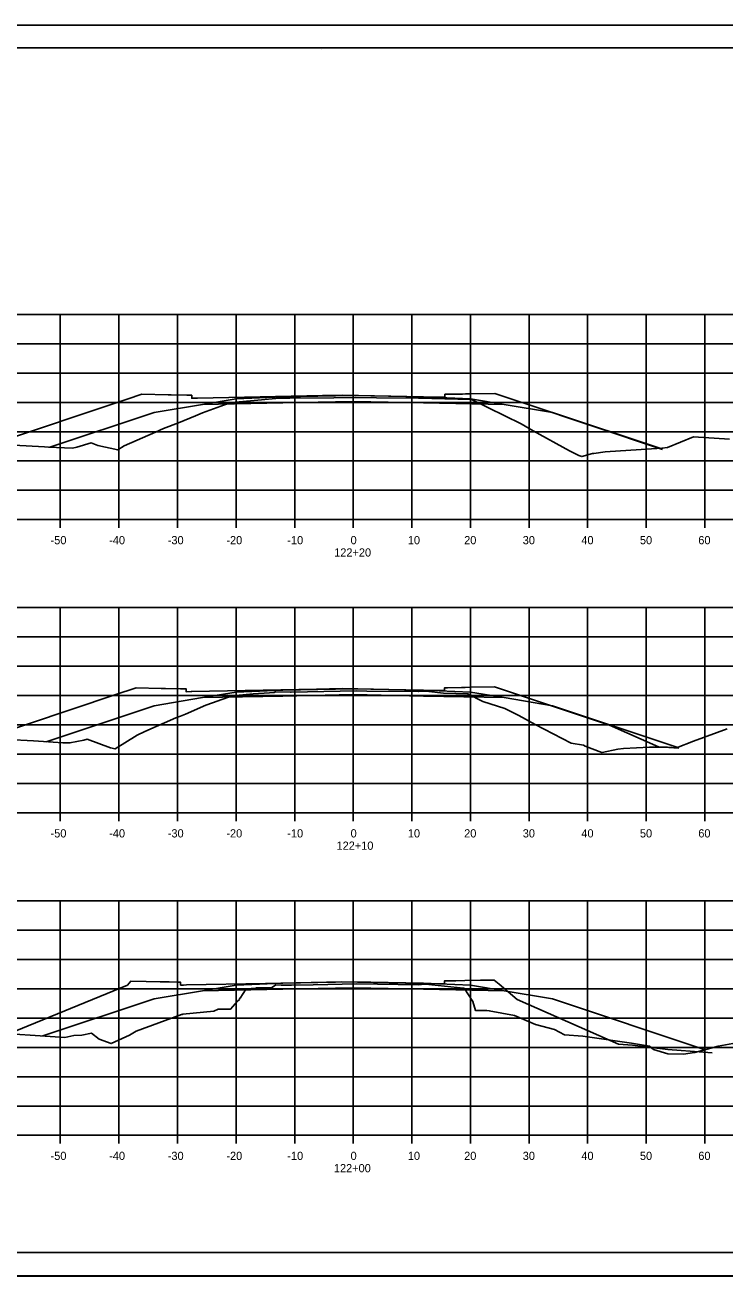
# Model space of a CAD drawing. Extents: x 1202951 to 1376887, y 378065 to 728038.
# Drawn here: x 1370060.7 to 1370180.1, y 381111.6 to 381324.9 of the extents above; entities that cross this region are included whole.
import ezdxf

# ---------------------------------------------------------------- set-up
doc = ezdxf.new("R2010")
doc.units = 0
for name, color, linetype in [('R_Alt Surface', 7, 'Continuous'), ('R_Axis', 7, 'Continuous'), ('R_Axis Annot', 7, 'Continuous'), ('R_Exist Surface', 7, 'Continuous'), ('R_Fin Surface', 7, 'Continuous'), ('R_Grid', 7, 'Continuous'), ('R_No Plot', 7, 'Continuous')]:
    doc.layers.add(name, color=color, linetype=linetype)

msp = doc.modelspace()

# ---------------------------------------------------------------- linework, layer by layer
at = {"layer": 'R_Alt Surface'}
for points in [[(1370104.7, 381260.46), (1370090.98, 381260.18)], [(1370104.7, 381260.46), (1370116.7, 381260.7), (1370128.7, 381260.46)], [(1370128.7, 381260.46), (1370142.43, 381260.18)], [(1370104.7, 381210.46), (1370090.98, 381210.19)], [(1370104.7, 381210.46), (1370116.7, 381210.7), (1370128.7, 381210.46)], [(1370128.7, 381210.46), (1370142.43, 381210.19)], [(1370104.7, 381160.47), (1370090.98, 381160.19)], [(1370104.7, 381160.47), (1370116.7, 381160.71), (1370128.7, 381160.47)], [(1370128.7, 381160.47), (1370142.43, 381160.19)]]:
    msp.add_lwpolyline(points, dxfattribs=at)
at = {"layer": 'R_Axis'}
for p, q in [((1369966.7, 381240.54), (1370266.7, 381240.54)), ((1370066.7, 381239.14), (1370066.7, 381240.54)), ((1370076.7, 381239.14), (1370076.7, 381240.54)), ((1370086.7, 381239.14), (1370086.7, 381240.54)), ((1370096.7, 381239.14), (1370096.7, 381240.54)), ((1370106.7, 381239.14), (1370106.7, 381240.54)), ((1370116.7, 381239.14), (1370116.7, 381240.54)), ((1370126.7, 381239.14), (1370126.7, 381240.54)), ((1370136.7, 381239.14), (1370136.7, 381240.54)), ((1370146.7, 381239.14), (1370146.7, 381240.54)), ((1370156.7, 381239.14), (1370156.7, 381240.54)), ((1370166.7, 381239.14), (1370166.7, 381240.54)), ((1370176.7, 381239.14), (1370176.7, 381240.54)), ((1369966.7, 381190.54), (1370266.7, 381190.54)), ((1370066.7, 381189.14), (1370066.7, 381190.54)), ((1370076.7, 381189.14), (1370076.7, 381190.54)), ((1370086.7, 381189.14), (1370086.7, 381190.54)), ((1370096.7, 381189.14), (1370096.7, 381190.54)), ((1370106.7, 381189.14), (1370106.7, 381190.54)), ((1370116.7, 381189.14), (1370116.7, 381190.54)), ((1370126.7, 381189.14), (1370126.7, 381190.54)), ((1370136.7, 381189.14), (1370136.7, 381190.54)), ((1370146.7, 381189.14), (1370146.7, 381190.54)), ((1370156.7, 381189.14), (1370156.7, 381190.54)), ((1370166.7, 381189.14), (1370166.7, 381190.54)), ((1370176.7, 381189.14), (1370176.7, 381190.54)), ((1369966.7, 381135.54), (1370266.7, 381135.54)), ((1370066.7, 381134.14), (1370066.7, 381135.54)), ((1370076.7, 381134.14), (1370076.7, 381135.54)), ((1370086.7, 381134.14), (1370086.7, 381135.54)), ((1370096.7, 381134.14), (1370096.7, 381135.54)), ((1370106.7, 381134.14), (1370106.7, 381135.54)), ((1370116.7, 381134.14), (1370116.7, 381135.54)), ((1370126.7, 381134.14), (1370126.7, 381135.54)), ((1370136.7, 381134.14), (1370136.7, 381135.54)), ((1370146.7, 381134.14), (1370146.7, 381135.54)), ((1370156.7, 381134.14), (1370156.7, 381135.54)), ((1370166.7, 381134.14), (1370166.7, 381135.54)), ((1370176.7, 381134.14), (1370176.7, 381135.54))]:
    msp.add_line(p, q, dxfattribs=at)
at = {"layer": 'R_Exist Surface'}
for points in [[(1370058.79, 381253.22), (1370063.99, 381252.94), (1370064.7, 381252.89), (1370068.78, 381252.75), (1370069.53, 381252.89), (1370071.94, 381253.63), (1370073.13, 381253.19), (1370076.5, 381252.43), (1370077.58, 381253.11), (1370082.92, 381255.43), (1370084.34, 381256.06), (1370086.9, 381257.04), (1370089.76, 381258.25), (1370090.99, 381258.78), (1370094.72, 381260.1), (1370095.92, 381260.53), (1370099.8, 381260.88), (1370103.46, 381261.2), (1370104.67, 381261.26), (1370105.88, 381261.26), (1370113.4, 381261.29), (1370117.1, 381261.36), (1370120.64, 381261.33), (1370127.84, 381261.28), (1370128.84, 381261.27), (1370129.19, 381261.26), (1370130.13, 381261.22), (1370136.74, 381261), (1370136.9, 381261), (1370136.91, 381260.99), (1370136.93, 381260.99), (1370137, 381260.95), (1370145.36, 381256.88), (1370147.41, 381255.7), (1370153.62, 381252.28), (1370155.2, 381251.45), (1370155.73, 381251.28), (1370157.54, 381251.8), (1370157.78, 381251.83), (1370159.69, 381252.13), (1370169.33, 381252.71), (1370170.35, 381252.84), (1370174.77, 381254.68), (1370180.9, 381254.29)], [(1370064.94, 381252.89), (1370082.7, 381258.81), (1370090.98, 381260.18), (1370096.7, 381261.14), (1370104.7, 381261.46), (1370116.7, 381261.7), (1370128.7, 381261.46), (1370136.7, 381261.14), (1370142.43, 381260.18), (1370150.7, 381258.81), (1370169.03, 381252.7)], [(1370057.74, 381203.02), (1370062.15, 381202.79), (1370063.81, 381202.7), (1370067.15, 381202.5), (1370068.34, 381202.45), (1370070.74, 381202.93), (1370071.28, 381203.09), (1370075.24, 381201.63), (1370076.04, 381201.45), (1370079.8, 381203.81), (1370081.13, 381204.4), (1370086.42, 381206.72), (1370087.2, 381207.02), (1370088.07, 381207.39), (1370091.53, 381208.88), (1370092.67, 381209.28), (1370096.01, 381210.48), (1370099.59, 381210.81), (1370102.43, 381211.03), (1370103.22, 381211.04), (1370103.47, 381211.19), (1370106.01, 381211.13), (1370106.05, 381211.13), (1370106.11, 381211.13), (1370117.24, 381211.32), (1370118.99, 381211.31), (1370127.79, 381211.25), (1370127.83, 381211.25), (1370127.83, 381211.25), (1370129.08, 381211.29), (1370132.12, 381210.97), (1370136.27, 381210.81), (1370138.79, 381209.52), (1370142.58, 381208.33), (1370144.98, 381207.14), (1370147.76, 381205.61), (1370153.89, 381202.41), (1370155.97, 381202.05), (1370156.29, 381201.88), (1370159.12, 381200.82), (1370159.13, 381200.82), (1370159.2, 381200.84), (1370161.85, 381201.38), (1370162.83, 381201.53), (1370167.24, 381201.74), (1370170.35, 381201.71), (1370171.87, 381201.6), (1370174.76, 381202.74), (1370180.48, 381204.88)], [(1370064.28, 381202.67), (1370082.7, 381208.81), (1370090.98, 381210.19), (1370096.7, 381211.14), (1370104.7, 381211.46), (1370116.7, 381211.7), (1370128.7, 381211.46), (1370136.7, 381211.14), (1370142.43, 381210.19), (1370150.7, 381208.81), (1370172.09, 381201.68)], [(1370058.05, 381152.83), (1370061.57, 381152.65), (1370064.99, 381152.38), (1370067.48, 381152.23), (1370069.02, 381152.58), (1370070.37, 381152.63), (1370072.01, 381152.95), (1370073.31, 381151.95), (1370075.36, 381151.19), (1370078.53, 381152.63), (1370079.62, 381153.32), (1370087.41, 381156.12), (1370087.51, 381156.17), (1370087.59, 381156.2), (1370092.93, 381156.71), (1370093.65, 381157.04), (1370095.32, 381157.04), (1370095.76, 381157.08), (1370096.96, 381158.44), (1370097.26, 381158.72), (1370097.31, 381158.89), (1370097.37, 381158.93), (1370098.41, 381160.51), (1370100.05, 381160.65), (1370100.21, 381160.67), (1370100.32, 381160.68), (1370102.75, 381160.72), (1370103.51, 381161.18), (1370104.38, 381161.16), (1370106.14, 381161.16), (1370109.84, 381161.22), (1370117.29, 381161.36), (1370117.29, 381161.36), (1370120.81, 381161.34), (1370127.85, 381161.23), (1370128.84, 381161.33), (1370129, 381161.34), (1370135.49, 381160.65), (1370135.61, 381160.63), (1370135.62, 381160.63), (1370137.09, 381158.34), (1370137.58, 381156.82), (1370139.22, 381156.83), (1370139.51, 381156.83), (1370139.9, 381156.79), (1370144.23, 381155.99), (1370147.78, 381154.45), (1370151.02, 381153.56), (1370152.76, 381152.69), (1370155.85, 381152.47), (1370164.19, 381151.26), (1370167.28, 381150.76), (1370167.94, 381150.19), (1370170.36, 381149.45), (1370173.07, 381149.36), (1370174.93, 381149.65), (1370175, 381149.68), (1370178.97, 381150.73), (1370187.1, 381152.22)], [(1370063.71, 381152.48), (1370082.7, 381158.81), (1370090.98, 381160.19), (1370096.7, 381161.15), (1370104.7, 381161.47), (1370116.7, 381161.71), (1370128.7, 381161.47), (1370136.7, 381161.15), (1370142.43, 381160.19), (1370150.7, 381158.81), (1370176.73, 381150.14)]]:
    msp.add_lwpolyline(points, dxfattribs=at)
at = {"layer": 'R_Fin Surface'}
for points in [[(1370054.9, 381253.34), (1370078.13, 381261.07), (1370080.63, 381261.91), (1370085.1, 381261.82), (1370085.63, 381261.81), (1370088.3, 381261.75), (1370088.63, 381261.75), (1370089.07, 381261.75), (1370089.12, 381261.75), (1370089.13, 381261.3), (1370089.13, 381261.25), (1370090.02, 381261.26), (1370090.13, 381261.27), (1370111.42, 381261.69), (1370114.83, 381261.76), (1370128.64, 381261.49), (1370131.33, 381261.43), (1370132.17, 381261.41), (1370132.33, 381261.41), (1370132.33, 381261.5), (1370132.34, 381261.91), (1370132.75, 381261.91), (1370132.83, 381261.91), (1370135.32, 381261.96), (1370135.83, 381261.97), (1370136.71, 381261.99), (1370140.83, 381262.07), (1370144.6, 381260.82), (1370146.03, 381260.34), (1370169.49, 381252.52)], [(1370053.75, 381203.22), (1370076.02, 381210.64), (1370079.67, 381211.85), (1370083.92, 381211.77), (1370084.67, 381211.75), (1370087.21, 381211.7), (1370087.67, 381211.69), (1370088.09, 381211.69), (1370088.16, 381211.69), (1370088.17, 381211.27), (1370088.17, 381211.19), (1370089.02, 381211.21), (1370089.17, 381211.21), (1370110.4, 381211.64), (1370114.78, 381211.73), (1370128.14, 381211.46), (1370131.28, 381211.4), (1370131.48, 381211.39), (1370132.28, 381211.38), (1370132.28, 381211.48), (1370132.29, 381211.88), (1370132.69, 381211.88), (1370132.78, 381211.88), (1370135.19, 381211.93), (1370135.78, 381211.94), (1370136.78, 381211.96), (1370140.78, 381212.04), (1370145.9, 381210.33), (1370147.14, 381209.92), (1370160.45, 381205.49), (1370168.81, 381201.79), (1370172.25, 381201.55)], [(1370057.74, 381152.79), (1370078.15, 381161.17), (1370078.73, 381161.82), (1370081.35, 381161.77), (1370083.73, 381161.72), (1370085.29, 381161.69), (1370086.73, 381161.66), (1370086.99, 381161.66), (1370087.22, 381161.66), (1370087.23, 381161.4), (1370087.23, 381161.16), (1370087.75, 381161.17), (1370088.23, 381161.18), (1370101.72, 381161.45), (1370114.75, 381161.71), (1370122.8, 381161.55), (1370131.25, 381161.38), (1370131.73, 381161.37), (1370132.25, 381161.36), (1370132.26, 381161.6), (1370132.26, 381161.86), (1370132.52, 381161.86), (1370132.75, 381161.86), (1370134.18, 381161.89), (1370135.75, 381161.92), (1370138.39, 381161.98), (1370140.75, 381162.02), (1370141.58, 381161.33), (1370144.69, 381158.73), (1370161.96, 381151.11), (1370164.38, 381150.94), (1370170.38, 381150.2), (1370176.47, 381149.73), (1370177.95, 381149.63)]]:
    msp.add_lwpolyline(points, dxfattribs=at)
at = {"layer": 'R_Grid'}
for p, q in [((1369966.7, 381275.54), (1370266.7, 381275.54)), ((1370066.7, 381240.54), (1370066.7, 381275.54)), ((1370076.7, 381240.54), (1370076.7, 381275.54)), ((1370086.7, 381240.54), (1370086.7, 381275.54)), ((1370096.7, 381240.54), (1370096.7, 381275.54)), ((1370106.7, 381240.54), (1370106.7, 381275.54)), ((1370116.7, 381240.54), (1370116.7, 381275.54)), ((1370126.7, 381240.54), (1370126.7, 381275.54)), ((1370136.7, 381240.54), (1370136.7, 381275.54)), ((1370146.7, 381240.54), (1370146.7, 381275.54)), ((1370156.7, 381240.54), (1370156.7, 381275.54)), ((1370166.7, 381240.54), (1370166.7, 381275.54)), ((1370176.7, 381240.54), (1370176.7, 381275.54)), ((1369966.7, 381270.54), (1370266.7, 381270.54)), ((1369966.7, 381265.54), (1370266.7, 381265.54)), ((1369966.7, 381260.54), (1370266.7, 381260.54)), ((1369966.7, 381255.54), (1370266.7, 381255.54)), ((1369966.7, 381250.54), (1370266.7, 381250.54)), ((1369966.7, 381245.54), (1370266.7, 381245.54)), ((1369966.7, 381240.54), (1370266.7, 381240.54)), ((1369966.7, 381225.54), (1370266.7, 381225.54)), ((1370066.7, 381190.54), (1370066.7, 381225.54)), ((1370076.7, 381190.54), (1370076.7, 381225.54)), ((1370086.7, 381190.54), (1370086.7, 381225.54)), ((1370096.7, 381190.54), (1370096.7, 381225.54)), ((1370106.7, 381190.54), (1370106.7, 381225.54)), ((1370116.7, 381190.54), (1370116.7, 381225.54)), ((1370126.7, 381190.54), (1370126.7, 381225.54)), ((1370136.7, 381190.54), (1370136.7, 381225.54)), ((1370146.7, 381190.54), (1370146.7, 381225.54)), ((1370156.7, 381190.54), (1370156.7, 381225.54)), ((1370166.7, 381190.54), (1370166.7, 381225.54)), ((1370176.7, 381190.54), (1370176.7, 381225.54)), ((1369966.7, 381220.54), (1370266.7, 381220.54)), ((1369966.7, 381215.54), (1370266.7, 381215.54)), ((1369966.7, 381210.54), (1370266.7, 381210.54)), ((1369966.7, 381205.54), (1370266.7, 381205.54)), ((1369966.7, 381200.54), (1370266.7, 381200.54)), ((1369966.7, 381195.54), (1370266.7, 381195.54)), ((1369966.7, 381190.54), (1370266.7, 381190.54)), ((1369966.7, 381175.54), (1370266.7, 381175.54)), ((1370066.7, 381135.54), (1370066.7, 381175.54)), ((1370076.7, 381135.54), (1370076.7, 381175.54)), ((1370086.7, 381135.54), (1370086.7, 381175.54)), ((1370096.7, 381135.54), (1370096.7, 381175.54)), ((1370106.7, 381135.54), (1370106.7, 381175.54)), ((1370116.7, 381135.54), (1370116.7, 381175.54)), ((1370126.7, 381135.54), (1370126.7, 381175.54)), ((1370136.7, 381135.54), (1370136.7, 381175.54)), ((1370146.7, 381135.54), (1370146.7, 381175.54)), ((1370156.7, 381135.54), (1370156.7, 381175.54)), ((1370166.7, 381135.54), (1370166.7, 381175.54)), ((1370176.7, 381135.54), (1370176.7, 381175.54)), ((1369966.7, 381170.54), (1370266.7, 381170.54)), ((1369966.7, 381165.54), (1370266.7, 381165.54)), ((1369966.7, 381160.54), (1370266.7, 381160.54)), ((1369966.7, 381155.54), (1370266.7, 381155.54)), ((1369966.7, 381150.54), (1370266.7, 381150.54)), ((1369966.7, 381145.54), (1370266.7, 381145.54)), ((1369966.7, 381140.54), (1370266.7, 381140.54)), ((1369966.7, 381135.54), (1370266.7, 381135.54))]:
    msp.add_line(p, q, dxfattribs=at)
at = {"layer": 'R_No Plot'}
for p, q in [((1369946.3, 381324.89), (1370279.63, 381324.89)), ((1369958.7, 381321), (1370274.88, 381321)), ((1370111.22, 381320.74), (1370111.22, 381320.74)), ((1370111.22, 381320.74), (1370111.22, 381320.74)), ((1370274.88, 381115.54), (1369958.7, 381115.54)), ((1369946.3, 381111.56), (1370279.63, 381111.56))]:
    msp.add_line(p, q, dxfattribs=at)
for points in [[(1369946.29, 381324.89), (1370279.63, 381324.89), (1370279.63, 381111.55), (1369946.29, 381111.55)], [(1370192.62, 381321), (1370212.24, 381321), (1370212.24, 381311.12), (1370228.35, 381311.12), (1370251.55, 381311.12), (1370251.55, 381286.78), (1370274.88, 381286.78), (1370274.88, 381115.54), (1369958.7, 381115.54), (1369958.7, 381321)]]:
    msp.add_lwpolyline(points, close=True, dxfattribs=at)

# ---------------------------------------------------------------- texts
at = {"layer": 'R_Axis Annot'}
for s, p in [('-50', (1370065.04, 381236.34)), ('-40', (1370075.04, 381236.34)), ('-30', (1370085.04, 381236.34)), ('-20', (1370095.04, 381236.34)), ('-10', (1370105.44, 381236.34)), ('0', (1370116.24, 381236.34)), ('10', (1370126.01, 381236.34)), ('20', (1370135.62, 381236.34)), ('30', (1370145.62, 381236.34)), ('40', (1370155.62, 381236.34)), ('50', (1370165.62, 381236.34)), ('60', (1370175.58, 381236.34)), ('122+20', (1370113.44, 381234.24)), ('-50', (1370065.04, 381186.34)), ('-40', (1370075.04, 381186.34)), ('-30', (1370085.04, 381186.34)), ('-20', (1370095.04, 381186.34)), ('-10', (1370105.44, 381186.34)), ('0', (1370116.24, 381186.34)), ('10', (1370126.01, 381186.34)), ('20', (1370135.62, 381186.34)), ('30', (1370145.62, 381186.34)), ('40', (1370155.62, 381186.34)), ('50', (1370165.62, 381186.34)), ('60', (1370175.58, 381186.34)), ('122+10', (1370113.84, 381184.24)), ('-50', (1370065.04, 381131.34)), ('-40', (1370075.04, 381131.34)), ('-30', (1370085.04, 381131.34)), ('-20', (1370095.04, 381131.34)), ('-10', (1370105.44, 381131.34)), ('0', (1370116.24, 381131.34)), ('10', (1370126.01, 381131.34)), ('20', (1370135.62, 381131.34)), ('30', (1370145.62, 381131.34)), ('40', (1370155.62, 381131.34)), ('50', (1370165.62, 381131.34)), ('60', (1370175.58, 381131.34)), ('122+00', (1370113.39, 381129.24))]:
    msp.add_text(s, height=1.4, dxfattribs=at).set_placement(p)

doc.saveas('drawing.dxf')
